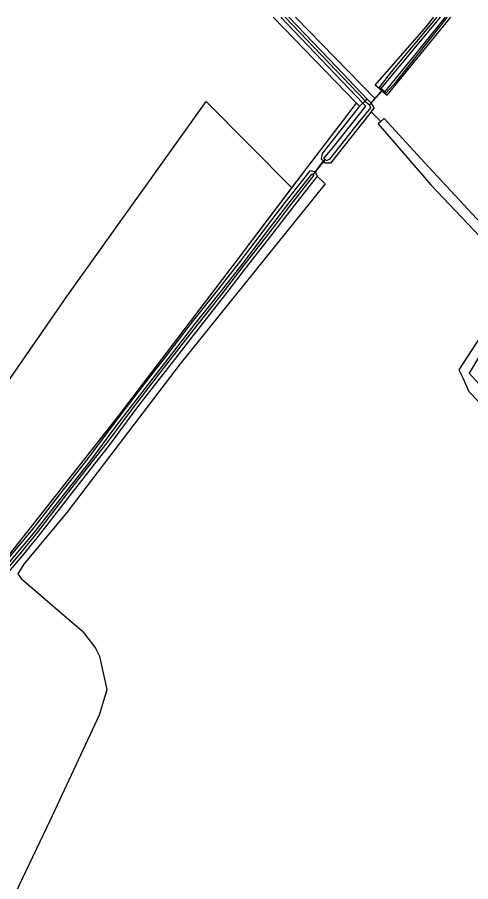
# Model space of a CAD drawing. Extents: x 136000 to 141014, y 402000 to 403500.
# Drawn here: x 139182.8 to 139323.7, y 403231.1 to 403500 of the extents above; entities that cross this region are included whole.
import ezdxf

# ---------------------------------------------------------------- set-up
doc = ezdxf.new("R2010")
doc.units = 0
for name, color, linetype in [('gg-afsc-draadraster', 7, 'Continuous'), ('gg-afsc-lijn draadraster', 7, 'Continuous'), ('gg-knt-bronhoudergrens', 7, 'Continuous'), ('gg-kntw-bovenkant insteek waterloop', 7, 'Continuous'), ('gg-kntw-waterlijn', 7, 'Continuous'), ('gg-kwrk-duiker nz buis', 7, 'Continuous'), ('gt-grn-vlakafsluiter', 7, 'Continuous')]:
    doc.layers.add(name, color=color, linetype=linetype)

msp = doc.modelspace()

# ---------------------------------------------------------------- linework, layer by layer
at = {"layer": 'gg-afsc-draadraster'}
for points in [[(139268.13, 403446.94), (139273.08, 403453.49), (139288.25, 403473.26)], [(139175.31, 403326.58), (139214.19, 403375.82), (139251.54, 403424.99), (139268.13, 403446.94)]]:
    msp.add_lwpolyline(points, dxfattribs=at)
at = {"layer": 'gg-afsc-lijn draadraster'}
msp.add_lwpolyline([(139175.31, 403326.58), (139214.19, 403375.82), (139251.54, 403424.99), (139273.08, 403453.49), (139288.25, 403473.26)], dxfattribs=at)
at = {"layer": 'gg-knt-bronhoudergrens'}
for p, q in [((139269.26, 403500), (139293.89, 403474.79)), ((139296.04, 403477.18), (139293.89, 403474.79)), ((139296.04, 403477.18), (139294.02, 403478.86)), ((139293.89, 403474.79), (139292.65, 403473.42)), ((139275.36, 403451.8), (139277.93, 403455.33))]:
    msp.add_line(p, q, dxfattribs=at)
for points in [[(139294.02, 403478.86), (139309.9, 403497.03), (139312.32, 403500)], [(139296.04, 403477.18), (139297.76, 403475.74), (139317.58, 403500)], [(139149.82, 403344.4), (139156.09, 403352.39), (139198.19, 403413.11), (139241.51, 403473.8), (139268.13, 403446.94)], [(139295.82, 403467.61), (139296.83, 403468.52), (139309.44, 403454.7), (139341.62, 403420.11), (139323.26, 403389.32), (139338.01, 403373.18), (139350.16, 403362.7), (139354.52, 403359.73), (139365.4, 403353.77)], [(139295.82, 403467.61), (139294.97, 403466.85), (139311.39, 403447.93), (139338.19, 403419.55), (139329.29, 403404.53), (139320.02, 403390.34), (139321.31, 403387.83), (139323.17, 403383.66), (139348.75, 403357.11)], [(139276, 403450.63), (139278.51, 403448.15), (139233.38, 403392.17), (139198.21, 403346), (139184.79, 403329.87), (139182.96, 403326.89), (139183.96, 403325.47), (139187.03, 403322.83), (139196.02, 403315.1), (139202.94, 403309.13), (139207.21, 403303.65)], [(139177.98, 403218.66), (139193.01, 403250.15), (139195.31, 403255.09), (139208.33, 403283.05), (139210.74, 403290.91), (139208.5, 403301.17), (139207.21, 403303.65)]]:
    msp.add_lwpolyline(points, dxfattribs=at)
at = {"layer": 'gg-kntw-bovenkant insteek waterloop'}
for p, q in [((139262.37, 403500), (139288.25, 403473.26)), ((139291.56, 403474.57), (139292.65, 403473.42)), ((139289.17, 403472.31), (139288.25, 403473.26)), ((139292.65, 403473.42), (139293.74, 403471.75)), ((139292.84, 403470.62), (139293.74, 403471.75))]:
    msp.add_line(p, q, dxfattribs=at)
for points in [[(139267.23, 403500), (139282.06, 403484.62), (139291.56, 403474.57)], [(139296.24, 403477.36), (139295.33, 403478.09), (139299.14, 403483), (139313.36, 403500)], [(139296.24, 403477.36), (139297.39, 403476.43), (139300.62, 403480.07), (139316.5, 403500)], [(139289.17, 403472.31), (139277.55, 403457.65), (139277.22, 403455.98), (139277.93, 403455.33)], [(139292.84, 403470.62), (139280.19, 403454.68), (139278.64, 403454.68), (139277.93, 403455.33)], [(139175.73, 403324.98), (139175.45, 403325.87), (139175.71, 403326.59), (139187.58, 403340.75), (139195.97, 403351.51), (139204.83, 403362.8), (139212.68, 403373.3), (139221.73, 403385.2), (139228.89, 403394.34), (139237.29, 403405.3), (139245.44, 403415.56), (139251.9, 403423.75), (139259.38, 403433.58), (139266.08, 403442.35), (139273.93, 403452.35), (139275.08, 403452.06), (139275.36, 403451.8)], [(139276, 403450.63), (139268.19, 403440.6), (139261.46, 403431.88), (139254.01, 403422.34), (139247.53, 403413.86), (139236.6, 403399.99), (139232.05, 403394.12)], [(139275.36, 403451.8), (139275.63, 403451.54), (139276, 403450.63)], [(139232.05, 403394.12), (139227.5, 403388.24), (139219.89, 403378.42), (139211.41, 403367.07), (139206.76, 403361.12), (139197.94, 403349.8), (139189.74, 403339.16), (139184.33, 403332.53), (139177.67, 403324.7), (139176.68, 403324.39), (139175.73, 403324.98)]]:
    msp.add_lwpolyline(points, dxfattribs=at)
at = {"layer": 'gg-kntw-waterlijn'}
for p, q in [((139264.69, 403500), (139290.22, 403473.3)), ((139266.07, 403500), (139290.95, 403473.99)), ((139290.22, 403473.3), (139290.7, 403472.8)), ((139290.7, 403472.8), (139291.13, 403472.35))]:
    msp.add_line(p, q, dxfattribs=at)
for points in [[(139296.35, 403477.48), (139295.9, 403477.82), (139314.3, 403500)], [(139296.35, 403477.48), (139297.12, 403476.9), (139306.75, 403488.73), (139315.86, 403500)], [(139290.95, 403473.99), (139291.08, 403473.85), (139291.81, 403473.15)], [(139291.81, 403473.15), (139292.31, 403472.67), (139292.61, 403471.85), (139289.13, 403467.71), (139279.83, 403455.88), (139278.91, 403455.35), (139278.09, 403456.06), (139281.57, 403460.32), (139291.13, 403472.35)], [(139176.59, 403326.08), (139188.36, 403340.12), (139196.75, 403350.89), (139205.62, 403362.19), (139213.48, 403372.7), (139222.52, 403384.59), (139229.68, 403393.73), (139238.08, 403404.68), (139246.23, 403414.94), (139252.69, 403423.14), (139260.18, 403432.97), (139266.87, 403441.74), (139274.31, 403451.22), (139274.58, 403451.16), (139274.79, 403450.96), (139274.86, 403450.79), (139267.4, 403441.22), (139260.68, 403432.49), (139253.22, 403422.95), (139246.74, 403414.48), (139235.81, 403400.61), (139226.71, 403388.85), (139219.1, 403379.02), (139210.61, 403367.68), (139205.98, 403361.73), (139197.15, 403350.42), (139188.95, 403339.78), (139183.56, 403333.17), (139177.1, 403325.57)]]:
    msp.add_lwpolyline(points, dxfattribs=at)
at = {"layer": 'gg-kwrk-duiker nz buis'}
for p, q in [((139292.31, 403472.74), (139296.35, 403477.27)), ((139274.79, 403450.96), (139278.52, 403455.66))]:
    msp.add_line(p, q, dxfattribs=at)
at = {"layer": 'gt-grn-vlakafsluiter'}
for p, q in [((139290.22, 403473.3), (139290.95, 403473.99)), ((139291.56, 403474.57), (139290.95, 403473.99)), ((139289.17, 403472.31), (139290.22, 403473.3)), ((139295.82, 403467.61), (139292.84, 403470.62))]:
    msp.add_line(p, q, dxfattribs=at)

doc.saveas('drawing.dxf')
